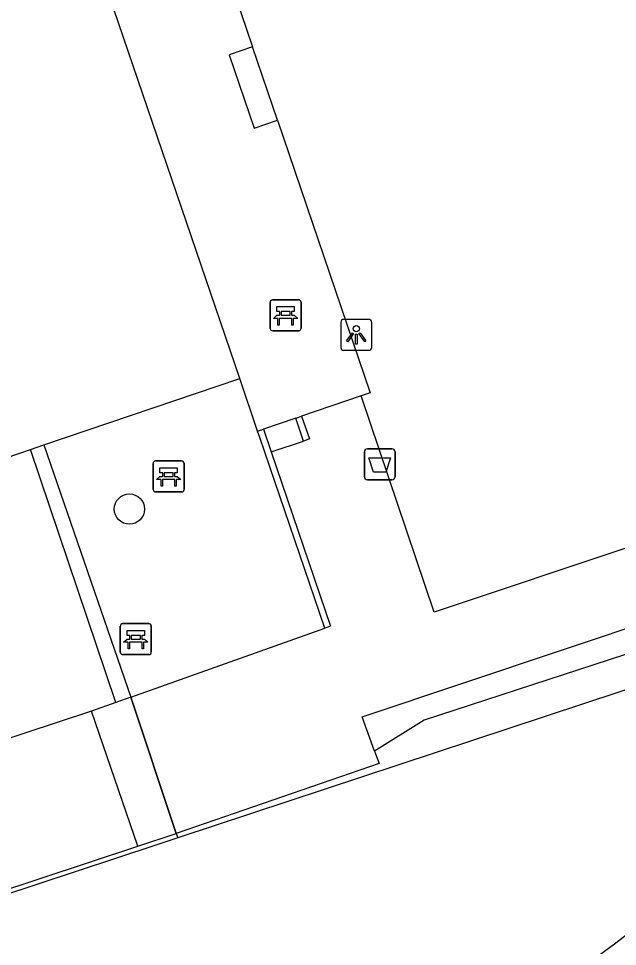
# Model space of a CAD drawing. Extents: x 158087 to 159494, y 382905 to 383981.
# Drawn here: x 159255.34 to 159274.67, y 383198.4 to 383228.37 of the extents above; entities that cross this region are included whole.
import ezdxf

# ---------------------------------------------------------------- set-up
doc = ezdxf.new("R2010")
doc.units = 0
for name, color, linetype in [('IMGEO_Afvalbak', 7, 'Continuous'), ('IMGEO_Bank', 7, 'Continuous'), ('IMGEO_Boom', 7, 'Continuous'), ('IMGEO_Groenvoorziening', 7, 'Continuous'), ('IMGEO_Haag', 7, 'Continuous'), ('IMGEO_Hek', 7, 'Continuous'), ('IMGEO_Lichtpunt', 7, 'Continuous'), ('IMGEO_Muur', 7, 'Continuous'), ('IMGEO_Pand', 7, 'Continuous'), ('IMGEO_Rijbaan_lokaal_gesloten', 7, 'Continuous'), ('IMGEO_Voetpad_open', 7, 'Continuous')]:
    doc.layers.add(name, color=color, linetype=linetype)

msp = doc.modelspace()

# ---------------------------------------------------------------- linework, layer by layer
at = {"layer": 'IMGEO_Afvalbak'}
for p, q in [((159266.498, 383213.57), (159266.498, 383214.37)), ((159266.498, 383214.37), (159266.498, 383213.57)), ((159266.598, 383214.47), (159267.388, 383214.47)), ((159267.388, 383214.47), (159266.598, 383214.47)), ((159267.488, 383214.37), (159267.488, 383213.57)), ((159267.488, 383213.57), (159267.488, 383214.37)), ((159267.388, 383213.47), (159266.598, 383213.47)), ((159266.598, 383213.47), (159267.388, 383213.47))]:
    msp.add_line(p, q, dxfattribs=at)
msp.add_lwpolyline([(159266.641, 383214.184), (159267.345, 383214.184), (159267.196, 383213.714), (159266.79, 383213.714), (159266.641, 383214.184)], dxfattribs=at)
for centre, start, end in [((159266.598, 383214.37), 90, 180), ((159266.598, 383214.37), 90, 180), ((159267.388, 383214.37), 0, 90), ((159267.388, 383214.37), 360, 90), ((159266.598, 383213.57), 180, 270), ((159266.598, 383213.57), 180, 270), ((159267.388, 383213.57), 270, 0), ((159267.388, 383213.57), 270, 0)]:
    msp.add_arc(centre, 0.1, start, end, dxfattribs=at)
at = {"layer": 'IMGEO_Bank'}
for p, q in [((159263.53, 383219.287), (159264.371, 383219.287)), ((159264.371, 383219.287), (159263.53, 383219.287)), ((159263.455, 383218.362), (159263.455, 383219.203)), ((159263.455, 383219.203), (159263.455, 383218.362)), ((159264.455, 383219.212), (159264.455, 383218.371)), ((159264.455, 383218.371), (159264.455, 383219.212)), ((159264.152, 383218.685), (159263.759, 383218.685)), ((159263.764, 383218.793), (159263.764, 383218.899)), ((159263.808, 383218.899), (159263.808, 383218.793)), ((159264.096, 383218.905), (159263.814, 383218.905)), ((159263.814, 383218.787), (159264.096, 383218.787)), ((159264.102, 383218.793), (159264.102, 383218.899)), ((159264.146, 383218.899), (159264.146, 383218.793)), ((159264.38, 383218.287), (159263.539, 383218.287)), ((159263.539, 383218.287), (159264.38, 383218.287)), ((159259.68, 383213.155), (159259.68, 383213.996)), ((159259.68, 383213.996), (159259.68, 383213.155)), ((159259.755, 383214.08), (159260.596, 383214.08)), ((159260.596, 383214.08), (159259.755, 383214.08)), ((159260.68, 383214.005), (159260.68, 383213.164)), ((159260.68, 383213.164), (159260.68, 383214.005)), ((159259.989, 383213.586), (159259.989, 383213.692)), ((159260.033, 383213.692), (159260.033, 383213.586)), ((159260.321, 383213.698), (159260.039, 383213.698)), ((159260.327, 383213.586), (159260.327, 383213.692)), ((159260.371, 383213.692), (159260.371, 383213.586)), ((159260.377, 383213.478), (159259.984, 383213.478)), ((159260.039, 383213.58), (159260.321, 383213.58)), ((159260.605, 383213.08), (159259.764, 383213.08)), ((159259.764, 383213.08), (159260.605, 383213.08)), ((159258.695, 383208.825), (159259.536, 383208.825)), ((159259.536, 383208.825), (159258.695, 383208.825)), ((159258.62, 383207.9), (159258.62, 383208.741)), ((159258.62, 383208.741), (159258.62, 383207.9)), ((159259.62, 383208.75), (159259.62, 383207.909)), ((159259.62, 383207.909), (159259.62, 383208.75)), ((159259.317, 383208.223), (159258.924, 383208.223)), ((159258.929, 383208.331), (159258.929, 383208.437)), ((159258.973, 383208.437), (159258.973, 383208.331)), ((159259.261, 383208.443), (159258.979, 383208.443)), ((159258.979, 383208.325), (159259.261, 383208.325)), ((159259.267, 383208.331), (159259.267, 383208.437)), ((159259.311, 383208.437), (159259.311, 383208.331)), ((159259.545, 383207.825), (159258.704, 383207.825)), ((159258.704, 383207.825), (159259.545, 383207.825))]:
    msp.add_line(p, q, dxfattribs=at)
for points in [[(159263.758, 383218.905), (159263.672, 383218.905), (159263.672, 383219.066), (159264.235, 383219.066), (159264.235, 383218.905), (159264.152, 383218.905)], [(159263.702, 383218.685), (159263.56, 383218.685), (159263.672, 383218.787), (159263.758, 383218.787)], [(159264.152, 383218.787), (159264.235, 383218.787), (159264.347, 383218.685), (159264.208, 383218.685)], [(159263.752, 383218.678), (159263.752, 383218.471), (159263.709, 383218.471), (159263.709, 383218.678)], [(159264.202, 383218.678), (159264.202, 383218.471), (159264.158, 383218.471), (159264.158, 383218.678)], [(159259.983, 383213.698), (159259.897, 383213.698), (159259.897, 383213.859), (159260.46, 383213.859), (159260.46, 383213.698), (159260.377, 383213.698)], [(159259.927, 383213.478), (159259.785, 383213.478), (159259.897, 383213.58), (159259.983, 383213.58)], [(159259.977, 383213.471), (159259.977, 383213.264), (159259.934, 383213.264), (159259.934, 383213.471)], [(159260.377, 383213.58), (159260.46, 383213.58), (159260.572, 383213.478), (159260.433, 383213.478)], [(159260.427, 383213.471), (159260.427, 383213.264), (159260.383, 383213.264), (159260.383, 383213.471)], [(159258.923, 383208.443), (159258.837, 383208.443), (159258.837, 383208.604), (159259.4, 383208.604), (159259.4, 383208.443), (159259.317, 383208.443)], [(159258.867, 383208.223), (159258.725, 383208.223), (159258.837, 383208.325), (159258.923, 383208.325)], [(159258.917, 383208.216), (159258.917, 383208.009), (159258.874, 383208.009), (159258.874, 383208.216)], [(159259.317, 383208.325), (159259.4, 383208.325), (159259.512, 383208.223), (159259.373, 383208.223)], [(159259.367, 383208.216), (159259.367, 383208.009), (159259.323, 383208.009), (159259.323, 383208.216)]]:
    msp.add_lwpolyline(points, dxfattribs=at)
for centre, radius, start, end in [((159263.533, 383219.209), 0.0779, 92.4484, 184.2845), ((159263.533, 383219.209), 0.0779, 92.4484, 184.2845), ((159264.377, 383219.209), 0.0779, 2.4484, 94.2845), ((159264.377, 383219.209), 0.0779, 2.4484, 94.2845), ((159263.702, 383218.678), 0.00671, 2.8957, 87.1043), ((159263.759, 383218.678), 0.00671, 92.8957, 177.1043), ((159263.757, 383218.898), 0.00671, 2.8957, 87.1043), ((159263.757, 383218.794), 0.00671, 272.8957, 357.1043), ((159263.814, 383218.898), 0.00671, 92.8957, 177.1043), ((159263.814, 383218.794), 0.00671, 182.8957, 267.1043), ((159264.096, 383218.898), 0.00671, 2.8957, 87.1043), ((159264.096, 383218.794), 0.00671, 272.8957, 357.1043), ((159264.153, 383218.898), 0.00671, 92.8957, 177.1043), ((159264.153, 383218.794), 0.00671, 182.8957, 267.1043), ((159264.151, 383218.678), 0.00671, 2.8957, 87.1043), ((159264.208, 383218.678), 0.00671, 92.8957, 177.1043), ((159263.533, 383218.365), 0.0779, 182.4484, 274.2845), ((159263.533, 383218.365), 0.0779, 182.4484, 274.2845), ((159264.377, 383218.365), 0.0779, 272.4484, 4.2845), ((159264.377, 383218.365), 0.0779, 272.4484, 4.2845), ((159259.758, 383214.002), 0.0779, 92.4484, 184.2845), ((159259.758, 383214.002), 0.0779, 92.4484, 184.2845), ((159260.602, 383214.002), 0.0779, 2.4484, 94.2845), ((159260.602, 383214.002), 0.0779, 2.4484, 94.2845), ((159259.982, 383213.691), 0.00671, 2.8957, 87.1043), ((159260.039, 383213.691), 0.00671, 92.8957, 177.1043), ((159260.321, 383213.691), 0.00671, 2.8957, 87.1043), ((159260.378, 383213.691), 0.00671, 92.8957, 177.1043), ((159259.927, 383213.471), 0.00671, 2.8957, 87.1043), ((159259.984, 383213.471), 0.00671, 92.8957, 177.1043), ((159259.982, 383213.587), 0.00671, 272.8957, 357.1043), ((159260.039, 383213.587), 0.00671, 182.8957, 267.1043), ((159260.321, 383213.587), 0.00671, 272.8957, 357.1043), ((159260.378, 383213.587), 0.00671, 182.8957, 267.1043), ((159260.376, 383213.471), 0.00671, 2.8957, 87.1043), ((159260.433, 383213.471), 0.00671, 92.8957, 177.1043), ((159259.758, 383213.158), 0.0779, 182.4484, 274.2845), ((159259.758, 383213.158), 0.0779, 182.4484, 274.2845), ((159260.602, 383213.158), 0.0779, 272.4484, 4.2845), ((159260.602, 383213.158), 0.0779, 272.4484, 4.2845), ((159258.698, 383208.747), 0.0779, 92.4484, 184.2845), ((159258.698, 383208.747), 0.0779, 92.4484, 184.2845), ((159259.542, 383208.747), 0.0779, 2.4484, 94.2845), ((159259.542, 383208.747), 0.0779, 2.4484, 94.2845), ((159258.867, 383208.216), 0.00671, 2.8957, 87.1043), ((159258.924, 383208.216), 0.00671, 92.8957, 177.1043), ((159258.922, 383208.436), 0.00671, 2.8957, 87.1043), ((159258.922, 383208.332), 0.00671, 272.8957, 357.1043), ((159258.979, 383208.436), 0.00671, 92.8957, 177.1043), ((159258.979, 383208.332), 0.00671, 182.8957, 267.1043), ((159259.261, 383208.436), 0.00671, 2.8957, 87.1043), ((159259.261, 383208.332), 0.00671, 272.8957, 357.1043), ((159259.318, 383208.436), 0.00671, 92.8957, 177.1043), ((159259.318, 383208.332), 0.00671, 182.8957, 267.1043), ((159259.316, 383208.216), 0.00671, 2.8957, 87.1043), ((159259.373, 383208.216), 0.00671, 92.8957, 177.1043), ((159258.698, 383207.903), 0.0779, 182.4484, 274.2845), ((159258.698, 383207.903), 0.0779, 182.4484, 274.2845), ((159259.542, 383207.903), 0.0779, 272.4484, 4.2845), ((159259.542, 383207.903), 0.0779, 272.4484, 4.2845)]:
    msp.add_arc(centre, radius, start, end, dxfattribs=at)
at = {"layer": 'IMGEO_Boom'}
msp.add_circle((159258.913, 383212.526), 0.489, dxfattribs=at)
at = {"layer": 'IMGEO_Groenvoorziening'}
msp.add_lwpolyline([(159260.472, 383201.907), (159259.763, 383201.672), (159240.87, 383195.427), (159245.463, 383181.002)], dxfattribs=at)
at = {"layer": 'IMGEO_Haag'}
msp.add_lwpolyline([(159258.48, 383206.276), (159255.716, 383214.449)], dxfattribs=at)
at = {"layer": 'IMGEO_Hek'}
for points in [[(159324.654, 383223.123), (159260.472, 383201.907)], [(159258.962, 383206.447), (159265.22, 383208.673)], [(159260.472, 383201.907), (159259.763, 383201.672)], [(159259.763, 383201.672), (159240.87, 383195.427), (159245.463, 383181.002)]]:
    msp.add_lwpolyline(points, dxfattribs=at)
at = {"layer": 'IMGEO_Lichtpunt'}
for p, q in [((159265.738, 383218.558), (159265.738, 383217.751)), ((159265.738, 383218.558), (159265.738, 383217.751)), ((159266.64, 383218.653), (159265.832, 383218.653)), ((159266.64, 383218.653), (159265.832, 383218.653)), ((159266.734, 383217.751), (159266.734, 383218.558)), ((159266.734, 383217.751), (159266.734, 383218.558)), ((159265.832, 383217.657), (159266.64, 383217.657)), ((159265.832, 383217.657), (159266.64, 383217.657))]:
    msp.add_line(p, q, dxfattribs=at)
for points in [[(159266.112, 383218.222), (159266.151, 383218.194), (159265.963, 383217.932), (159265.925, 383217.959), (159266.112, 383218.222)], [(159266.214, 383218.174), (159266.261, 383218.174), (159266.261, 383217.852), (159266.214, 383217.852), (159266.214, 383218.174)], [(159266.324, 383218.194), (159266.362, 383218.221), (159266.549, 383217.959), (159266.51, 383217.931), (159266.324, 383218.194)]]:
    msp.add_lwpolyline(points, dxfattribs=at)
msp.add_circle((159266.237, 383218.356), 0.0994, dxfattribs=at)
for centre, start, end in [((159265.832, 383218.558), 90, 180), ((159265.832, 383218.558), 90, 180), ((159266.64, 383218.558), 0, 90), ((159266.64, 383218.558), 0, 90), ((159265.832, 383217.751), 180, 270), ((159265.832, 383217.751), 180, 270), ((159266.64, 383217.751), 270, 0), ((159266.64, 383217.751), 270, 360)]:
    msp.add_arc(centre, 0.0946, start, end, dxfattribs=at)
at = {"layer": 'IMGEO_Muur'}
for points in [[(159264.283, 383215.464), (159264.473, 383215.529)], [(159264.534, 383214.725), (159264.283, 383215.464)], [(159264.473, 383215.529), (159264.724, 383214.79), (159264.534, 383214.725)], [(159263.051, 383215.045), (159263.242, 383215.11)], [(159263.242, 383215.11), (159263.493, 383214.371)], [(159265.22, 383208.673), (159263.123, 383214.835), (159263.051, 383215.045)], [(159256.153, 383214.597), (159258.962, 383206.447)], [(159263.493, 383214.371), (159265.41, 383208.738), (159265.22, 383208.673)], [(159258.962, 383206.447), (159260.425, 383202.047)], [(159260.425, 383202.047), (159260.472, 383201.907)]]:
    msp.add_lwpolyline(points, dxfattribs=at)
at = {"layer": 'IMGEO_Pand'}
for points in [[(159262.475, 383216.739), (159256.844, 383233.291), (159249.452, 383230.66), (159250.374, 383227.889)], [(159253.978, 383217.059), (159254.934, 383214.185), (159255.346, 383214.324), (159255.716, 383214.449)], [(159256.153, 383214.597), (159262.475, 383216.739)], [(159255.716, 383214.449), (159256.153, 383214.597)]]:
    msp.add_lwpolyline(points, dxfattribs=at)
at = {"layer": 'IMGEO_Rijbaan_lokaal_gesloten'}
msp.add_arc((159230.101, 383258.418), 74.632, 303.17216, 313.06881, dxfattribs=at)
at = {"layer": 'IMGEO_Voetpad_open'}
for points in [[(159259.57, 383236.279), (159259.861, 383236.378), (159262.891, 383227.459)], [(159262.891, 383227.459), (159262.135, 383227.202), (159262.939, 383224.835), (159263.695, 383225.092)], [(159263.695, 383225.092), (159262.891, 383227.459)], [(159320.511, 383226.489), (159268.754, 383209.191), (159266.396, 383216.183)], [(159263.695, 383225.092), (159266.688, 383216.282), (159266.396, 383216.183)], [(159266.829, 383204.703), (159266.422, 383205.813), (159321.285, 383224.179)], [(159322.405, 383224.184), (159322.708, 383223.416), (159268.432, 383205.71), (159266.829, 383204.703)], [(159324.654, 383223.123), (159260.472, 383201.907)], [(159263.051, 383215.045), (159262.475, 383216.739)], [(159266.396, 383216.183), (159264.473, 383215.529)], [(159264.283, 383215.464), (159263.242, 383215.11)], [(159256.153, 383214.597), (159258.962, 383206.447)], [(159263.493, 383214.371), (159264.534, 383214.725)], [(159258.962, 383206.447), (159265.22, 383208.673)], [(159258.962, 383206.447), (159258.48, 383206.276)], [(159260.425, 383202.047), (159258.962, 383206.447)], [(159258.48, 383206.276), (159257.686, 383205.993)], [(159257.686, 383205.993), (159244.673, 383201.695)], [(159259.189, 383201.638), (159257.686, 383205.993)], [(159266.829, 383204.703), (159266.974, 383204.306), (159260.425, 383202.047)], [(159259.189, 383201.638), (159260.425, 383202.047)], [(159260.425, 383202.047), (159260.472, 383201.907)], [(159269.562, 383105.976), (159269.39, 383105.92), (159250.29, 383164.76), (159240.421, 383195.424), (159259.189, 383201.638)]]:
    msp.add_lwpolyline(points, dxfattribs=at)

doc.saveas('drawing.dxf')
